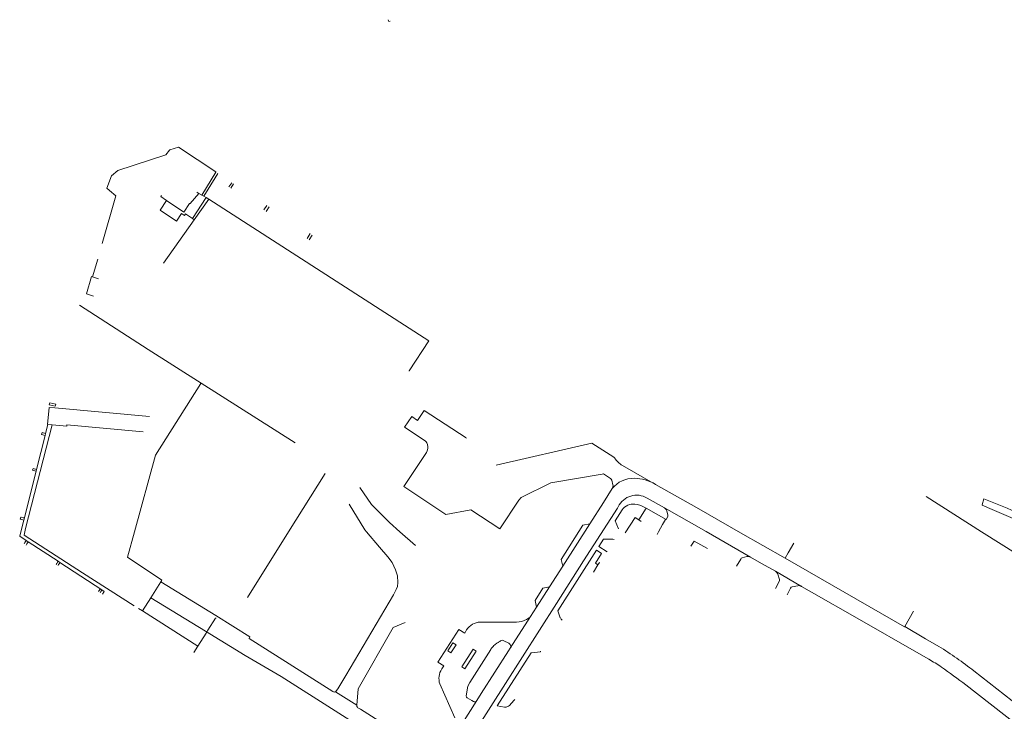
# Model space of a CAD drawing. Extents: x 145000 to 155000, y 457500 to 470000.
# Tile 443 of 548: x 153410 to 153808, y 464427 to 464707. Entities that reach past the tile are written whole.
import ezdxf

# ---------------------------------------------------------------- set-up
doc = ezdxf.new("R2010")
doc.units = 0
doc.header["$LTSCALE"] = 0.2
doc.header["$MEASUREMENT"] = 0
doc.layers.add('kant verharding', color=252, linetype='Continuous', lineweight=0)

msp = doc.modelspace()

# ---------------------------------------------------------------- linework, layer by layer
at = {"layer": 'kant verharding', "lineweight": 0}
for p, q in [((153489.14, 464645.45), (153483.45, 464636.15)), ((153488.85, 464643.11), (153489.91, 464644.82)), ((153484.26, 464635.69), (153488.85, 464643.11)), ((153494.41, 464639.45), (153495.58, 464641.14)), ((153495.21, 464638.92), (153496.33, 464640.65)), ((153482.34, 464636.77), (153481.43, 464637.29)), ((153483.45, 464636.15), (153482.34, 464636.77)), ((153479.71, 464626.63), (153485.21, 464635.16)), ((153480.39, 464626.17), (153486.32, 464634.53)), ((153484.26, 464635.69), (153483.45, 464636.15)), ((153485.21, 464635.16), (153484.26, 464635.69)), ((153485.21, 464635.16), (153486.32, 464634.53)), ((153508.53, 464630.15), (153509.77, 464631.92)), ((153509.45, 464629.54), (153510.68, 464631.33)), ((153467.97, 464608.66), (153480.39, 464626.17)), ((153480.39, 464626.17), (153479.71, 464626.63)), ((153526.07, 464618.62), (153527.31, 464620.53)), ((153526.9, 464618.07), (153528.15, 464619.98)), ((153439.34, 464603.06), (153441.45, 464610.28)), ((153441.65, 464602.28), (153439.34, 464603.06)), ((153483.03, 464559.91), (153483.17, 464560.13)), ((153521.25, 464535.93), (153483.17, 464560.13)), ((153462.34, 464546.65), (153424.08, 464550.06)), ((153424.23, 464550.81), (153424.4, 464551.64)), ((153420.3, 464539.68), (153421.22, 464543.35)), ((153421.22, 464543.35), (153423.02, 464543.21)), ((153416.65, 464525.22), (153420.11, 464538.95)), ((153420.11, 464538.95), (153420.3, 464539.68)), ((153590.22, 464537.79), (153590.37, 464538.02)), ((153650.37, 464529.85), (153650.09, 464530.1)), ((153416.46, 464524.48), (153416.65, 464525.22)), ((153666.95, 464519.16), (153653.52, 464526.82)), ((153518.57, 464500), (153533.32, 464523.59)), ((153648.68, 464521.49), (153645.82, 464523.44)), ((153649.67, 464519), (153649.21, 464520.8)), ((153663.55, 464513.59), (153670.55, 464509.67)), ((153798.72, 464500), (153776.39, 464514.18)), ((153637.85, 464488.24), (153651.49, 464509.56)), ((153651.49, 464509.56), (153651.83, 464510.07)), ((153410.26, 464505.01), (153410.04, 464505.06)), ((153411.15, 464504.78), (153410.26, 464505.01)), ((153410.48, 464505.85), (153411.36, 464505.67)), ((153411.36, 464505.67), (153411.75, 464505.6)), ((153411.52, 464504.68), (153411.75, 464505.6)), ((153671.48, 464508.44), (153671.87, 464506.7)), ((153411.52, 464504.68), (153410.35, 464500)), ((153411.52, 464504.68), (153411.15, 464504.78)), ((153660.17, 464504.78), (153661.15, 464504.08)), ((153501.89, 464473.34), (153518.57, 464500)), ((153569.88, 464494.38), (153563.57, 464500)), ((153668.18, 464500), (153667.52, 464498.83)), ((153411.65, 464495.09), (153411.99, 464495.62)), ((153411.99, 464495.62), (153412.26, 464496.05)), ((153412.26, 464496.05), (153412.51, 464496.45)), ((153412.45, 464494.58), (153412.79, 464495.11)), ((153412.51, 464496.45), (153413.31, 464495.93)), ((153412.79, 464495.11), (153413.05, 464495.52)), ((153413.05, 464495.52), (153413.31, 464495.93)), ((153413.31, 464495.93), (153425.42, 464488.03)), ((153701.36, 464488.93), (153699.71, 464486.06)), ((153703.78, 464489.94), (153701.96, 464489.44)), ((153424.65, 464486.74), (153424.9, 464487.16)), ((153424.9, 464487.16), (153425.2, 464487.66)), ((153425.2, 464487.66), (153425.42, 464488.03)), ((153425.34, 464486.3), (153425.6, 464486.71)), ((153425.42, 464488.03), (153426.14, 464487.56)), ((153425.6, 464486.71), (153425.91, 464487.19)), ((153425.91, 464487.19), (153426.14, 464487.56)), ((153426.14, 464487.56), (153443.11, 464476.49)), ((153643.59, 464486.6), (153641.79, 464483.66)), ((153716.98, 464480.64), (153716.36, 464482.8)), ((153442.28, 464476.68), (153442.44, 464476.93)), ((153462.9, 464473.28), (153466.91, 464479.69)), ((153466.91, 464479.69), (153489.17, 464466.16)), ((153715.49, 464477.07), (153716.96, 464479.9)), ((153721.54, 464477.23), (153720.11, 464474.48)), ((153724.45, 464478.15), (153722.2, 464477.69)), ((153441.72, 464475.78), (153442.01, 464476.24)), ((153442.01, 464476.24), (153442.28, 464476.68)), ((153442.4, 464475.35), (153442.68, 464475.8)), ((153442.68, 464475.8), (153442.95, 464476.24)), ((153442.95, 464476.24), (153443.11, 464476.49)), ((153459.54, 464467.98), (153462.9, 464473.28)), ((153484.91, 464459.73), (153462.9, 464473.28)), ((153457.92, 464468.93), (153459.54, 464467.98)), ((153481.84, 464453.74), (153459.54, 464467.98)), ((153615.88, 464465.17), (153614.76, 464464.56)), ((153628.43, 464465.22), (153627.39, 464467.97)), ((153767.73, 464461.64), (153771.25, 464467.88)), ((153610.75, 464463.46), (153596.02, 464463.42)), ((153485.2, 464459.02), (153481.84, 464453.74)), ((153485.96, 464460.22), (153485.2, 464459.02)), ((153481.84, 464453.74), (153480.21, 464451.17)), ((153585.02, 464455.03), (153583.01, 464451.79)), ((153605.61, 464455.89), (153607.63, 464454.99)), ((153608.16, 464454.4), (153608.38, 464453.65)), ((153593.19, 464452.53), (153588.64, 464445.4)), ((153579.73, 464438.43), (153585.75, 464424.77)), ((153587.19, 464408.8), (153606.27, 464438.68)), ((153546.11, 464429.82), (153537.48, 464435.31)), ((153592.64, 464431.71), (153590.79, 464432.81)), ((153593.28, 464431.35), (153592.64, 464431.71)), ((153608.36, 464430.37), (153609.98, 464432.1))]:
    msp.add_line(p, q, dxfattribs=at)
at = {"layer": 'kant verharding', "lineweight": 0, "flags": 128}
for points in [[(153558.76, 464707.06), (153559.07, 464706.26), (153559.61, 464706.48)], [(153446.11, 464638), (153445.08, 464638.89), (153447.02, 464643.97), (153449.59, 464646.08), (153468.95, 464652.37), (153470.37, 464654.26)], [(153489.14, 464645.45), (153489.21, 464645.57), (153474.07, 464655.57), (153470.51, 464654.45), (153470.37, 464654.26)], [(153443.24, 464616.55), (153448.7, 464635.78), (153446.11, 464638)], [(153469.26, 464633.92), (153476.21, 464629.29), (153478.54, 464632.73), (153478.72, 464632.67), (153482.34, 464636.77)], [(153469.26, 464633.92), (153466.63, 464630.09), (153473.2, 464625.65), (153475.28, 464628.7), (153476.47, 464627.92), (153476.83, 464628.54), (153479.71, 464626.63)], [(153467.15, 464635.96), (153466.85, 464635.53), (153469.26, 464633.92)], [(153486.32, 464634.53), (153575.23, 464577.14), (153567.33, 464565.07), (153567.21, 464565.12)], [(153439.34, 464603.06), (153438.86, 464603.22), (153436.82, 464596.24), (153439.66, 464595.29)], [(153483.17, 464560.13), (153461.85, 464573.73), (153433.97, 464591.62)], [(153456.28, 464500), (153464.77, 464530.94), (153483.03, 464559.91)], [(153424.08, 464550.06), (153421.7, 464550.27), (153421.09, 464543.36), (153421.22, 464543.35)], [(153424.4, 464551.64), (153421.97, 464552.11), (153421.79, 464551.28), (153424.23, 464550.81)], [(153645.82, 464523.44), (153645.38, 464523.23), (153624.59, 464519.77), (153612.57, 464513.79), (153611.71, 464512.82), (153603.94, 464501.13), (153592.18, 464508.8), (153582.14, 464506.93), (153565.11, 464518.25), (153574.3, 464532.03), (153574.62, 464532.71), (153574.86, 464533.61), (153574.86, 464534.35), (153574.69, 464535.23), (153574.45, 464535.92), (153574.15, 464536.41), (153573.8, 464536.78), (153565.49, 464542.28), (153568.36, 464546.62), (153570.66, 464545.03), (153573.35, 464549.06), (153590.37, 464538.02)], [(153423.02, 464543.21), (153412.26, 464501.28), (153411.99, 464500)], [(153423.02, 464543.21), (153428.88, 464542.72), (153428.89, 464543.2), (153459.83, 464540.41)], [(153420.3, 464539.68), (153418.94, 464540.07), (153418.73, 464539.32), (153420.11, 464538.95)], [(153650.09, 464530.1), (153641.11, 464535.84), (153602.53, 464526.91)], [(153416.65, 464525.22), (153415.24, 464525.58), (153415.03, 464524.9), (153416.46, 464524.48)], [(153411.75, 464505.6), (153413.78, 464513.89), (153416.46, 464524.48)], [(153563.57, 464500), (153559.36, 464503.75), (153552.15, 464510.97), (153547.39, 464517.84)], [(153649.43, 464517.48), (153645.82, 464511.8), (153640.31, 464503.21), (153629.41, 464486.08), (153624.02, 464477.73), (153618.81, 464469.49), (153616.43, 464465.72), (153608.2, 464452.85), (153607.54, 464451.85), (153596.49, 464434.6), (153594.66, 464431.69), (153586.04, 464418.17), (153584.92, 464416.46)], [(153781.48, 464453.59), (153776.11, 464456.73), (153767.73, 464461.64), (153767.64, 464461.49), (153719.29, 464489.26), (153701.34, 464499.54), (153683.47, 464509.73), (153666.95, 464519.16)], [(153799.02, 464510.67), (153799.01, 464510.81), (153799.6, 464513.23)], [(153826.8, 464500), (153824.36, 464501.55), (153820.58, 464504.09), (153814.35, 464507.12), (153809.11, 464509.5), (153799.6, 464513.23)], [(153543.09, 464511.09), (153549.43, 464500.75), (153550.07, 464500)], [(153651.94, 464501.2), (153650.6, 464504.36), (153653.43, 464508.81)], [(153663.11, 464509.56), (153660.17, 464504.78), (153658.62, 464505.7), (153654.62, 464499.53)], [(153671.79, 464505.86), (153671.19, 464504.99), (153663.11, 464509.56), (153662.36, 464509.95)], [(153777.41, 464448.49), (153772.39, 464451.33), (153749.43, 464464.46), (153729.04, 464476.12), (153725.98, 464477.87), (153715.39, 464483.98), (153709.8, 464487.15), (153705.35, 464489.73), (153687.38, 464500.02), (153670.55, 464509.67)], [(153799.02, 464510.67), (153803.01, 464509.05), (153810.51, 464505.75), (153821.3, 464500)], [(153410.04, 464505.06), (153410.25, 464505.9), (153410.48, 464505.85)], [(153668.18, 464500), (153669.79, 464502.86), (153670.89, 464504.92)], [(153640.31, 464503.21), (153637.59, 464502.6), (153628.77, 464488.82), (153629.41, 464486.08)], [(153410.35, 464500), (153409.85, 464498.18), (153412.51, 464496.45)], [(153411.99, 464500), (153411.7, 464498.6), (153435.26, 464483.37), (153456.14, 464470.03)], [(153456.28, 464500), (153453.44, 464489.71), (153467.37, 464480.42), (153466.91, 464479.69)], [(153550.07, 464500), (153555.32, 464493.77), (153558.7, 464489.89), (153560.38, 464487.49), (153561.74, 464484.58), (153562.55, 464482.11), (153562.73, 464479.49), (153562.56, 464477.9), (153562.04, 464476.59), (153560.98, 464474.47), (153557.51, 464468.5), (153541.76, 464441.89)], [(153649.05, 464497.01), (153645.91, 464497.04), (153644.01, 464494), (153647.39, 464491.82)], [(153857.89, 464444.78), (153864.59, 464451.99), (153853.78, 464462.18), (153843.13, 464472.05), (153798.72, 464500)], [(153687.92, 464493.26), (153682.52, 464496.22), (153681.22, 464494.1)], [(153719.29, 464489.26), (153720.59, 464491.5), (153722.87, 464495.38)], [(153644.28, 464487.46), (153644.2, 464487.5), (153643.59, 464486.6), (153642.61, 464487.26), (153645.1, 464491.17), (153644.1, 464491.83), (153643.01, 464492.54), (153627.39, 464467.97)], [(153637.85, 464488.24), (153626.83, 464470.95), (153606.27, 464438.68)], [(153624.02, 464477.73), (153621.32, 464477.11), (153618.2, 464472.2), (153618.81, 464469.49)], [(153443.11, 464476.49), (153444.07, 464475.87), (153443.34, 464474.74)], [(153489.24, 464465.08), (153489.04, 464465.06), (153485.96, 464460.22)], [(153536.39, 464435.33), (153502.58, 464456.88), (153502.94, 464457.55), (153489.17, 464466.16)], [(153546.11, 464429.82), (153546.73, 464436.41), (153560.89, 464461.33), (153565.7, 464463.34)], [(153484.91, 464459.73), (153500.97, 464450), (153515.62, 464441.41), (153537.34, 464427.62), (153567.9, 464408.2)], [(153590.55, 464460.27), (153589.78, 464459.02), (153587.45, 464460.51), (153578.96, 464447.22), (153581.28, 464445.73), (153580.48, 464444.5)], [(153585.02, 464455.03), (153586.26, 464454.24), (153584.21, 464451.02), (153583.01, 464451.79)], [(153593.19, 464452.53), (153594.42, 464451.72), (153589.88, 464444.58), (153588.64, 464445.4)], [(153590.41, 464433.58), (153591.07, 464437.56), (153591.8, 464439.01), (153600.28, 464452.4)], [(153620.46, 464451.69), (153620.37, 464451.38), (153616.58, 464450.99), (153602.92, 464429.65), (153605.82, 464429.07)], [(153541.76, 464441.89), (153538.54, 464436.46), (153537.48, 464435.31)], [(153853.86, 464398.18), (153846.78, 464403.8), (153837.13, 464411.31), (153817.37, 464426.81), (153795.67, 464443.69)], [(153858.69, 464385.77), (153849.43, 464393.42), (153844.58, 464397.28), (153837.3, 464403.02), (153825.29, 464412.43), (153813.21, 464421.76), (153792.37, 464438.07)], [(153570.22, 464413.85), (153568.33, 464415.06), (153547.67, 464428.18), (153546.61, 464428.84)]]:
    msp.add_lwpolyline(points, dxfattribs=at)
at = {"layer": 'kant verharding', "lineweight": 0}
for centre, radius, start, end in [((153657.6, 464534.21), 8.44, 211.1098, 241.0801), ((153648.1, 464520.5), 1.15, 15.3006, 59.6833), ((153658.17, 464510.39), 11.25, 89.3206, 140.9646), ((153657.72, 464503.29), 18.36, 59.8091, 88.1618), ((153647.68, 464518.53), 2.05, 328.8993, 13.0936), ((153659.28, 464506.56), 8.23, 58.7192, 154.786), ((153657.81, 464505.93), 5.24, 81.7768, 146.6322), ((153657.67, 464501.5), 9.66, 60.9875, 84.7413), ((153669.53, 464507.93), 2.02, 14.5594, 59.6105), ((153671.05, 464506.36), 0.89, 326.1869, 22.1326), ((153649.14, 464494.09), 2.92, 68.1227, 91.8558), ((153702.13, 464488.65), 0.814, 101.8955, 159.9991), ((153704.3, 464487.89), 2.11, 60.3975, 104.3269), ((153714.05, 464481.9), 2.48, 21.3639, 57.2782), ((153716.15, 464480.29), 0.897, 334.3706, 22.6638), ((153722.35, 464476.77), 0.935, 99.302, 150.5543), ((153724.87, 464476.1), 2.1, 57.813, 101.4984), ((153613.96, 464467.62), 3.12, 308.1918, 322.5368), ((153631.44, 464466.67), 3.33, 205.731, 228.3764), ((153596.03, 464457.09), 6.33, 90.0902, 149.8682), ((153610.66, 464471.66), 8.2, 270.6387, 300.0215), ((153607.22, 464448.07), 8.18, 137.1902, 142.6318), ((153609.41, 464445.98), 11.2, 132.0836, 136.9862), ((153608.17, 464447.23), 9.45, 126.2066, 131.5591), ((153605.48, 464450.88), 4.91, 120.4328, 126.0168), ((153613.37, 464437.58), 20.38, 117.4526, 120.627), ((153608.41, 464447.21), 9.55, 115.6017, 117.6767), ((153606.7, 464450.87), 5.51, 112.3911, 115.9733), ((153605.05, 464455.17), 0.912, 52.3192, 119.7515), ((153606.49, 464453.45), 1.92, 29.5737, 53.5144), ((153607.31, 464453.47), 1.09, 325.1148, 9.6161), ((153704.89, 464328.72), 146.48, 51.7085, 58.4757), ((153607.33, 464447.95), 8.34, 142.4769, 147.8055), ((153708.74, 464333.39), 134.02, 56.6085, 59.1787), ((153455.26, 463987.58), 562.66, 53.1921, 54.4368), ((153586.37, 464440.68), 7.02, 147.0231, 198.7222), ((153536.95, 464436.12), 0.965, 235.0439, 303.6922), ((153591.27, 464433.53), 0.863, 176.5339, 236.1782), ((153547.12, 464429.73), 1.02, 174.8249, 240.2164), ((153593.81, 464432.16), 0.972, 236.6769, 331.3372), ((153606.15, 464431.1), 2.06, 260.7594, 300.3284), ((153606.24, 464431.57), 2.43, 292.8433, 330.369)]:
    msp.add_arc(centre, radius, start, end, dxfattribs=at)

doc.saveas('drawing.dxf')
